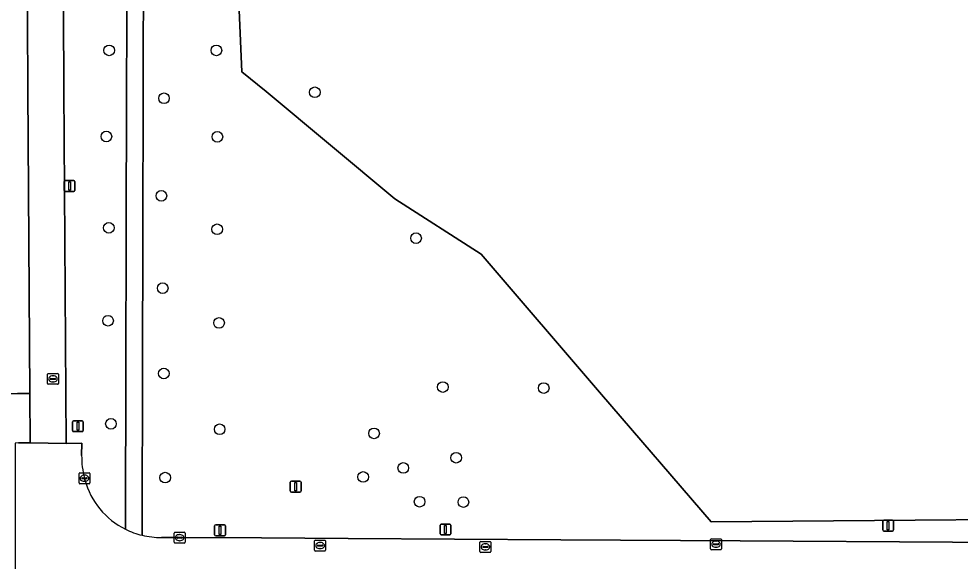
# Model space of a CAD drawing. Extents: x 161477 to 163040, y 383680 to 384871.
# Drawn here: x 162512.5 to 162598.9, y 384344.7 to 384394.5 of the extents above; entities that cross this region are included whole.
import ezdxf

# ---------------------------------------------------------------- set-up
doc = ezdxf.new("R2010")
doc.units = 0
for name, color, linetype in [('IMGEO_Afsluitpaal', 7, 'Continuous'), ('IMGEO_Berm_groen', 7, 'Continuous'), ('IMGEO_Boom', 7, 'Continuous'), ('IMGEO_Gemengd_bos', 7, 'Continuous'), ('IMGEO_Groenvoorziening', 7, 'Continuous'), ('IMGEO_Kolk', 7, 'Continuous'), ('IMGEO_Lichtmast', 7, 'Continuous'), ('IMGEO_Rijbaan_lokaal_open', 7, 'Continuous'), ('IMGEO_Rioolput', 7, 'Continuous'), ('IMGEO_Voetpad_open', 7, 'Continuous')]:
    doc.layers.add(name, color=color, linetype=linetype)

msp = doc.modelspace()

# ---------------------------------------------------------------- linework, layer by layer
at = {"layer": 'IMGEO_Afsluitpaal'}
for p, q in [((162530.461, 384347.086), (162530.461, 384347.886)), ((162530.461, 384347.886), (162530.461, 384347.086)), ((162530.561, 384347.986), (162531.351, 384347.986)), ((162531.351, 384347.986), (162530.561, 384347.986)), ((162531.451, 384347.886), (162531.451, 384347.086)), ((162531.451, 384347.086), (162531.451, 384347.886)), ((162531.351, 384346.986), (162530.561, 384346.986)), ((162530.561, 384346.986), (162531.351, 384346.986))]:
    msp.add_line(p, q, dxfattribs=at)
msp.add_lwpolyline([(162530.881, 384347.861), (162531.031, 384347.861), (162531.031, 384347.111), (162530.881, 384347.111), (162530.881, 384347.861)], dxfattribs=at)
for centre, start, end in [((162530.561, 384347.886), 90, 180), ((162530.561, 384347.886), 90, 180), ((162531.351, 384347.886), 0, 90), ((162531.351, 384347.886), 360, 90), ((162530.561, 384347.086), 180, 270), ((162530.561, 384347.086), 180, 270), ((162531.351, 384347.086), 270, 0), ((162531.351, 384347.086), 270, 0)]:
    msp.add_arc(centre, 0.1, start, end, dxfattribs=at)
at = {"layer": 'IMGEO_Berm_groen'}
for points in [[(162522.374, 384387.502), (162522.42, 384401.125), (162522.467, 384413.612), (162516.809, 384415.907), (162516.476, 384416.043), (162516.611, 384388.061), (162516.841, 384355.476), (162518.253, 384355.481), (162518.25, 384354.372)], [(162522.269, 384347.593), (162522.271, 384348.408), (162522.314, 384361.997), (162522.333, 384375.107), (162522.374, 384387.502)], [(162518.508, 384352.273), (162518.548, 384352.113)]]:
    msp.add_lwpolyline(points, dxfattribs=at)
for centre, radius, start, end in [((162525.893, 384354.246), 7.644, 179.0558, 194.959), ((162525.392, 384353.955), 7.088, 195.06769, 243.85679)]:
    msp.add_arc(centre, radius, start, end, dxfattribs=at)
at = {"layer": 'IMGEO_Boom'}
for centre in [(162520.78, 384391.58), (162530.62, 384391.58), (162525.81, 384387.18), (162539.66, 384387.73), (162520.52, 384383.67), (162530.71, 384383.64), (162525.57, 384378.21), (162520.74, 384375.28), (162530.69, 384375.14), (162548.95, 384374.33), (162525.69, 384369.73), (162520.67, 384366.74), (162530.86, 384366.54), (162525.8, 384361.9), (162551.41, 384360.65), (162560.67, 384360.56), (162520.94, 384357.27), (162530.92, 384356.77), (162545.095, 384356.395), (162552.634, 384354.153), (162547.778, 384353.213), (162525.92, 384352.33), (162544.091, 384352.39), (162549.275, 384350.116), (162553.3, 384350.08)]:
    msp.add_circle(centre, 0.489, dxfattribs=at)
at = {"layer": 'IMGEO_Gemengd_bos'}
msp.add_lwpolyline([(162532.71, 384395.277), (162532.951, 384389.619), (162535.191, 384387.789), (162547.007, 384377.93), (162554.938, 384372.869), (162565.984, 384359.961), (162576.038, 384348.257), (162620.999, 384348.649)], dxfattribs=at)
at = {"layer": 'IMGEO_Groenvoorziening'}
for points in [[(162547.007, 384377.93), (162535.191, 384387.789), (162532.951, 384389.619), (162532.71, 384395.277), (162532.111, 384409.394), (162533.902, 384421.654), (162518.856, 384418.421), (162518.342, 384423.757), (162518.447, 384424.697), (162518.854, 384428.289), (162521.203, 384430.25), (162519.783, 384432.579), (162516.403, 384431.07), (162516.468, 384417.646), (162516.723, 384417.544), (162523.973, 384414.656), (162523.933, 384401.254), (162523.882, 384387.379), (162523.858, 384375.237), (162523.834, 384361.868), (162523.804, 384348.514), (162523.8, 384347.038)], [(162525.579, 384346.835), (162527.243, 384346.815), (162534.769, 384346.811), (162542.73, 384346.746), (162562.231, 384346.62), (162578.718, 384346.526), (162598.201, 384346.404), (162619.701, 384346.293), (162620.47, 384346.289), (162620.999, 384348.649), (162576.038, 384348.257), (162565.984, 384359.961), (162554.938, 384372.869), (162547.007, 384377.93)]]:
    msp.add_lwpolyline(points, dxfattribs=at)
msp.add_lwpolyline([(162513.321, 384387.941), (162513.211, 384407.29), (162512.556, 384407.291), (162502.479, 384407.295), (162502.417, 384372.872), (162502.689, 384372.868), (162502.698, 384360.047), (162512.344, 384360.058), (162513.492, 384360.059)], close=True, dxfattribs=at)
msp.add_arc((162525.448, 384353.584), 6.751, 255.86914, 271.11124, dxfattribs=at)
at = {"layer": 'IMGEO_Kolk'}
for p, q in [((162518.007, 384351.846), (162518.007, 384352.698)), ((162518.082, 384352.772), (162518.934, 384352.772)), ((162518.266, 384352.266), (162518.266, 384352.278)), ((162518.704, 384352.229), (162518.306, 384352.229)), ((162518.309, 384352.315), (162518.707, 384352.315)), ((162518.495, 384352.552), (162518.52, 384352.552)), ((162518.75, 384352.278), (162518.75, 384352.266)), ((162519.008, 384352.698), (162519.008, 384351.846)), ((162518.934, 384351.772), (162518.082, 384351.772)), ((162518.518, 384351.992), (162518.493, 384351.992)), ((162526.742, 384346.388), (162526.742, 384347.24)), ((162526.817, 384347.314), (162527.669, 384347.314)), ((162527.23, 384347.094), (162527.255, 384347.094)), ((162527.743, 384347.24), (162527.743, 384346.388)), ((162527.669, 384346.314), (162526.817, 384346.314)), ((162527.001, 384346.808), (162527.001, 384346.82)), ((162527.439, 384346.771), (162527.041, 384346.771)), ((162527.044, 384346.857), (162527.442, 384346.857)), ((162527.253, 384346.534), (162527.228, 384346.534)), ((162527.485, 384346.82), (162527.485, 384346.808)), ((162539.642, 384345.66), (162539.642, 384346.512)), ((162539.717, 384346.586), (162540.569, 384346.586)), ((162539.901, 384346.08), (162539.901, 384346.092)), ((162539.944, 384346.129), (162540.342, 384346.129)), ((162540.13, 384346.366), (162540.155, 384346.366)), ((162540.385, 384346.092), (162540.385, 384346.08)), ((162540.643, 384346.512), (162540.643, 384345.66)), ((162554.821, 384345.538), (162554.821, 384346.39)), ((162554.896, 384346.464), (162555.748, 384346.464)), ((162555.309, 384346.244), (162555.334, 384346.244)), ((162555.822, 384346.39), (162555.822, 384345.538)), ((162575.998, 384345.783), (162575.998, 384346.635)), ((162576.073, 384346.709), (162576.925, 384346.709)), ((162576.257, 384346.203), (162576.257, 384346.215)), ((162576.695, 384346.166), (162576.297, 384346.166)), ((162576.3, 384346.252), (162576.698, 384346.252)), ((162576.486, 384346.489), (162576.511, 384346.489)), ((162576.741, 384346.215), (162576.741, 384346.203)), ((162576.999, 384346.635), (162576.999, 384345.783)), ((162540.569, 384345.586), (162539.717, 384345.586)), ((162540.339, 384346.043), (162539.941, 384346.043)), ((162540.153, 384345.806), (162540.128, 384345.806)), ((162555.748, 384345.464), (162554.896, 384345.464)), ((162555.08, 384345.958), (162555.08, 384345.97)), ((162555.518, 384345.921), (162555.12, 384345.921)), ((162555.123, 384346.007), (162555.521, 384346.007)), ((162555.332, 384345.684), (162555.307, 384345.684)), ((162555.564, 384345.97), (162555.564, 384345.958)), ((162576.925, 384345.709), (162576.073, 384345.709)), ((162576.509, 384345.929), (162576.484, 384345.929))]:
    msp.add_line(p, q, dxfattribs=at)
for points in [[(162518.007, 384351.846), (162518.007, 384352.698)], [(162518.082, 384352.772), (162518.934, 384352.772)], [(162519.008, 384352.698), (162519.008, 384351.846)], [(162518.934, 384351.772), (162518.082, 384351.772)], [(162526.742, 384346.388), (162526.742, 384347.24)], [(162526.817, 384347.314), (162527.669, 384347.314)], [(162527.743, 384347.24), (162527.743, 384346.388)], [(162527.669, 384346.314), (162526.817, 384346.314)], [(162539.642, 384345.66), (162539.642, 384346.512)], [(162539.717, 384346.586), (162540.569, 384346.586)], [(162540.643, 384346.512), (162540.643, 384345.66)], [(162554.821, 384345.538), (162554.821, 384346.39)], [(162554.896, 384346.464), (162555.748, 384346.464)], [(162555.822, 384346.39), (162555.822, 384345.538)], [(162575.998, 384345.783), (162575.998, 384346.635)], [(162576.073, 384346.709), (162576.925, 384346.709)], [(162576.999, 384346.635), (162576.999, 384345.783)], [(162540.569, 384345.586), (162539.717, 384345.586)], [(162555.748, 384345.464), (162554.896, 384345.464)], [(162576.925, 384345.709), (162576.073, 384345.709)]]:
    msp.add_lwpolyline(points, dxfattribs=at)
for centre, radius, start, end in [((162518.084, 384352.696), 0.0765, 91.55205, 178.44795), ((162518.084, 384352.696), 0.0765, 91.55205, 178.44795), ((162518.306, 384352.275), 0.0403, 85.87752, 175.75265), ((162518.303, 384352.265), 0.0366, 178.93798, 274.71019), ((162518.707, 384352.272), 0.043, 264.86636, 352.45326), ((162518.711, 384352.277), 0.0386, 1.73085, 96.63898), ((162518.932, 384352.696), 0.0765, 1.55205, 88.44795), ((162518.932, 384352.696), 0.0765, 1.55205, 88.44795), ((162518.084, 384351.848), 0.0765, 181.55205, 268.44795), ((162518.084, 384351.848), 0.0765, 181.55205, 268.44795), ((162518.932, 384351.848), 0.0765, 271.55205, 358.44795), ((162518.932, 384351.848), 0.0765, 271.55205, 358.44795), ((162526.819, 384347.238), 0.0765, 91.55205, 178.44795), ((162526.819, 384347.238), 0.0765, 91.55205, 178.44795), ((162527.667, 384347.238), 0.0765, 1.55205, 88.44795), ((162527.667, 384347.238), 0.0765, 1.55205, 88.44795), ((162526.819, 384346.39), 0.0765, 181.55205, 268.44795), ((162526.819, 384346.39), 0.0765, 181.55205, 268.44795), ((162527.041, 384346.817), 0.0403, 85.87752, 175.75265), ((162527.038, 384346.807), 0.0366, 178.93798, 274.71019), ((162527.442, 384346.814), 0.043, 264.86636, 352.45326), ((162527.446, 384346.819), 0.0386, 1.73085, 96.63898), ((162527.667, 384346.39), 0.0765, 271.55205, 358.44795), ((162527.667, 384346.39), 0.0765, 271.55205, 358.44795), ((162539.719, 384346.51), 0.0765, 91.55205, 178.44795), ((162539.719, 384346.51), 0.0765, 91.55205, 178.44795), ((162539.941, 384346.089), 0.0403, 85.87752, 175.75265), ((162539.938, 384346.079), 0.0366, 178.93798, 274.71019), ((162540.342, 384346.086), 0.043, 264.86636, 352.45326), ((162540.346, 384346.091), 0.0386, 1.73085, 96.63898), ((162540.567, 384346.51), 0.0765, 1.55205, 88.44795), ((162540.567, 384346.51), 0.0765, 1.55205, 88.44795), ((162554.898, 384346.388), 0.0765, 91.55205, 178.44795), ((162554.898, 384346.388), 0.0765, 91.55205, 178.44795), ((162555.746, 384346.388), 0.0765, 1.55205, 88.44795), ((162555.746, 384346.388), 0.0765, 1.55205, 88.44795), ((162576.075, 384346.633), 0.0765, 91.55205, 178.44795), ((162576.075, 384346.633), 0.0765, 91.55205, 178.44795), ((162576.297, 384346.212), 0.0403, 85.87752, 175.75265), ((162576.294, 384346.202), 0.0366, 178.93798, 274.71019), ((162576.698, 384346.209), 0.043, 264.86636, 352.45326), ((162576.702, 384346.214), 0.0386, 1.73085, 96.63898), ((162576.923, 384346.633), 0.0765, 1.55205, 88.44795), ((162576.923, 384346.633), 0.0765, 1.55205, 88.44795), ((162539.719, 384345.662), 0.0765, 181.55205, 268.44795), ((162539.719, 384345.662), 0.0765, 181.55205, 268.44795), ((162540.567, 384345.662), 0.0765, 271.55205, 358.44795), ((162540.567, 384345.662), 0.0765, 271.55205, 358.44795), ((162554.898, 384345.54), 0.0765, 181.55205, 268.44795), ((162554.898, 384345.54), 0.0765, 181.55205, 268.44795), ((162555.12, 384345.967), 0.0403, 85.87752, 175.75265), ((162555.117, 384345.957), 0.0366, 178.93798, 274.71019), ((162555.521, 384345.964), 0.043, 264.86636, 352.45326), ((162555.525, 384345.969), 0.0386, 1.73085, 96.63898), ((162555.746, 384345.54), 0.0765, 271.55205, 358.44795), ((162555.746, 384345.54), 0.0765, 271.55205, 358.44795), ((162576.075, 384345.785), 0.0765, 181.55205, 268.44795), ((162576.075, 384345.785), 0.0765, 181.55205, 268.44795), ((162576.923, 384345.785), 0.0765, 271.55205, 358.44795), ((162576.923, 384345.785), 0.0765, 271.55205, 358.44795)]:
    msp.add_arc(centre, radius, start, end, dxfattribs=at)
for centre, major_axis, ratio, start_param, end_param in [((162518.494, 384352.272), (-0.387, 0.002), 0.722429, 4.712389, 7.853982), ((162518.519, 384352.272), (-0.39, 0.002), 0.717154, 1.570796, 4.712389), ((162527.229, 384346.814), (-0.387, 0.002), 0.722429, 4.712389, 7.853982), ((162527.254, 384346.814), (-0.39, 0.002), 0.717154, 1.570796, 4.712389), ((162540.129, 384346.086), (-0.387, 0.002), 0.722429, 4.712389, 7.853982), ((162540.154, 384346.086), (-0.39, 0.002), 0.717154, 1.570796, 4.712389), ((162555.308, 384345.964), (-0.387, 0.002), 0.722429, 4.712389, 7.853982), ((162555.333, 384345.964), (-0.39, 0.002), 0.717154, 1.570796, 4.712389), ((162576.485, 384346.209), (-0.387, 0.002), 0.722429, 4.712389, 7.853982), ((162576.51, 384346.209), (-0.39, 0.002), 0.717154, 1.570796, 4.712389)]:
    msp.add_ellipse(centre, major_axis=major_axis, ratio=ratio, start_param=start_param, end_param=end_param, dxfattribs=at)
at = {"layer": 'IMGEO_Lichtmast'}
for p, q in [((162516.641, 384378.719), (162516.641, 384379.519)), ((162516.641, 384379.519), (162516.641, 384378.719)), ((162516.741, 384379.619), (162517.531, 384379.619)), ((162517.531, 384379.619), (162516.741, 384379.619)), ((162517.631, 384379.519), (162517.631, 384378.719)), ((162517.631, 384378.719), (162517.631, 384379.519)), ((162517.531, 384378.619), (162516.741, 384378.619)), ((162516.741, 384378.619), (162517.531, 384378.619)), ((162517.405, 384356.65), (162517.405, 384357.45)), ((162517.405, 384357.45), (162517.405, 384356.65)), ((162517.505, 384357.55), (162518.295, 384357.55)), ((162518.295, 384357.55), (162517.505, 384357.55)), ((162518.395, 384357.45), (162518.395, 384356.65)), ((162518.395, 384356.65), (162518.395, 384357.45)), ((162518.295, 384356.55), (162517.505, 384356.55)), ((162517.505, 384356.55), (162518.295, 384356.55)), ((162537.405, 384351.102), (162537.405, 384351.902)), ((162537.405, 384351.902), (162537.405, 384351.102)), ((162537.505, 384352.002), (162538.295, 384352.002)), ((162538.295, 384352.002), (162537.505, 384352.002)), ((162538.395, 384351.902), (162538.395, 384351.102)), ((162538.395, 384351.102), (162538.395, 384351.902)), ((162538.295, 384351.002), (162537.505, 384351.002)), ((162537.505, 384351.002), (162538.295, 384351.002)), ((162551.155, 384347.16), (162551.155, 384347.96)), ((162551.155, 384347.96), (162551.155, 384347.16)), ((162551.255, 384348.06), (162552.045, 384348.06)), ((162552.045, 384348.06), (162551.255, 384348.06)), ((162552.145, 384347.96), (162552.145, 384347.16)), ((162552.145, 384347.16), (162552.145, 384347.96)), ((162591.795, 384347.52), (162591.795, 384348.32)), ((162591.795, 384348.32), (162591.795, 384347.52)), ((162591.895, 384348.42), (162592.685, 384348.42)), ((162592.685, 384348.42), (162591.895, 384348.42)), ((162592.785, 384348.32), (162592.785, 384347.52)), ((162592.785, 384347.52), (162592.785, 384348.32)), ((162552.045, 384347.06), (162551.255, 384347.06)), ((162551.255, 384347.06), (162552.045, 384347.06)), ((162592.685, 384347.42), (162591.895, 384347.42)), ((162591.895, 384347.42), (162592.685, 384347.42))]:
    msp.add_line(p, q, dxfattribs=at)
for points in [[(162517.061, 384379.494), (162517.211, 384379.494), (162517.211, 384378.744), (162517.061, 384378.744), (162517.061, 384379.494)], [(162517.825, 384357.425), (162517.975, 384357.425), (162517.975, 384356.675), (162517.825, 384356.675), (162517.825, 384357.425)], [(162537.825, 384351.877), (162537.975, 384351.877), (162537.975, 384351.127), (162537.825, 384351.127), (162537.825, 384351.877)], [(162551.575, 384347.935), (162551.725, 384347.935), (162551.725, 384347.185), (162551.575, 384347.185), (162551.575, 384347.935)], [(162592.215, 384348.295), (162592.365, 384348.295), (162592.365, 384347.545), (162592.215, 384347.545), (162592.215, 384348.295)]]:
    msp.add_lwpolyline(points, dxfattribs=at)
for centre, start, end in [((162516.741, 384379.519), 90, 180), ((162516.741, 384379.519), 90, 180), ((162517.531, 384379.519), 0, 90), ((162517.531, 384379.519), 360, 90), ((162516.741, 384378.719), 180, 270), ((162516.741, 384378.719), 180, 270), ((162517.531, 384378.719), 270, 0), ((162517.531, 384378.719), 270, 0), ((162517.505, 384357.45), 90, 180), ((162517.505, 384357.45), 90, 180), ((162518.295, 384357.45), 0, 90), ((162518.295, 384357.45), 360, 90), ((162517.505, 384356.65), 180, 270), ((162517.505, 384356.65), 180, 270), ((162518.295, 384356.65), 270, 0), ((162518.295, 384356.65), 270, 0), ((162537.505, 384351.902), 90, 180), ((162537.505, 384351.902), 90, 180), ((162538.295, 384351.902), 0, 90), ((162538.295, 384351.902), 360, 90), ((162537.505, 384351.102), 180, 270), ((162537.505, 384351.102), 180, 270), ((162538.295, 384351.102), 270, 0), ((162538.295, 384351.102), 270, 0), ((162551.255, 384347.96), 90, 180), ((162551.255, 384347.96), 90, 180), ((162552.045, 384347.96), 0, 90), ((162552.045, 384347.96), 360, 90), ((162591.895, 384348.32), 90, 180), ((162591.895, 384348.32), 90, 180), ((162592.685, 384348.32), 0, 90), ((162592.685, 384348.32), 360, 90), ((162551.255, 384347.16), 180, 270), ((162551.255, 384347.16), 180, 270), ((162552.045, 384347.16), 270, 0), ((162552.045, 384347.16), 270, 0), ((162591.895, 384347.52), 180, 270), ((162591.895, 384347.52), 180, 270), ((162592.685, 384347.52), 270, 0), ((162592.685, 384347.52), 270, 0)]:
    msp.add_arc(centre, 0.1, start, end, dxfattribs=at)
at = {"layer": 'IMGEO_Rijbaan_lokaal_open'}
for points in [[(162518.25, 384354.372), (162518.253, 384355.481), (162516.841, 384355.476), (162513.52, 384355.517), (162512.455, 384355.51), (162512.152, 384355.497), (162512.135, 384344.799), (162512.029, 384335.061), (162512.002, 384328.362), (162511.951, 384310.245), (162511.846, 384280.092), (162511.795, 384272.493), (162511.792, 384268.12), (162511.72, 384252.733), (162511.703, 384250), (162511.622, 384237.2)], [(162518.548, 384352.113), (162518.508, 384352.273)], [(162673.848, 384339.997), (162683.325, 384339.858), (162683.036, 384344.347), (162667.886, 384346.048), (162636.183, 384346.199), (162620.47, 384346.289), (162619.701, 384346.293), (162598.201, 384346.404), (162578.718, 384346.526), (162562.231, 384346.62), (162542.73, 384346.746), (162534.769, 384346.811), (162527.243, 384346.815), (162525.579, 384346.835)]]:
    msp.add_lwpolyline(points, dxfattribs=at)
for centre, radius, start, end in [((162525.893, 384354.246), 7.644, 179.0558, 194.959), ((162525.392, 384353.955), 7.088, 195.06769, 243.85679), ((162525.116, 384353.056), 6.16, 242.47884, 257.66917), ((162525.448, 384353.584), 6.751, 255.86914, 271.11124)]:
    msp.add_arc(centre, radius, start, end, dxfattribs=at)
at = {"layer": 'IMGEO_Rioolput'}
for p, q in [((162515.109, 384360.974), (162515.109, 384361.826)), ((162515.184, 384361.9), (162516.036, 384361.9)), ((162515.597, 384361.68), (162515.622, 384361.68)), ((162516.11, 384361.826), (162516.11, 384360.974)), ((162516.036, 384360.9), (162515.184, 384360.9)), ((162515.368, 384361.394), (162515.368, 384361.406)), ((162515.806, 384361.357), (162515.408, 384361.357)), ((162515.411, 384361.443), (162515.809, 384361.443)), ((162515.62, 384361.12), (162515.595, 384361.12)), ((162515.852, 384361.406), (162515.852, 384361.394))]:
    msp.add_line(p, q, dxfattribs=at)
for points in [[(162515.109, 384360.974), (162515.109, 384361.826)], [(162515.184, 384361.9), (162516.036, 384361.9)], [(162516.11, 384361.826), (162516.11, 384360.974)], [(162516.036, 384360.9), (162515.184, 384360.9)]]:
    msp.add_lwpolyline(points, dxfattribs=at)
for centre, radius, start, end in [((162515.186, 384361.824), 0.0765, 91.55205, 178.44795), ((162515.186, 384361.824), 0.0765, 91.55205, 178.44795), ((162516.034, 384361.824), 0.0765, 1.55205, 88.44795), ((162516.034, 384361.824), 0.0765, 1.55205, 88.44795), ((162515.186, 384360.976), 0.0765, 181.55205, 268.44795), ((162515.186, 384360.976), 0.0765, 181.55205, 268.44795), ((162515.408, 384361.403), 0.0403, 85.87752, 175.75265), ((162515.405, 384361.393), 0.0366, 178.93798, 274.71019), ((162515.809, 384361.4), 0.043, 264.86636, 352.45326), ((162515.813, 384361.405), 0.0386, 1.73085, 96.63898), ((162516.034, 384360.976), 0.0765, 271.55205, 358.44795), ((162516.034, 384360.976), 0.0765, 271.55205, 358.44795)]:
    msp.add_arc(centre, radius, start, end, dxfattribs=at)
for centre, major_axis, ratio, start_param, end_param in [((162515.596, 384361.4), (-0.387, 0.002), 0.722429, 4.712389, 7.853982), ((162515.621, 384361.4), (-0.39, 0.002), 0.717154, 1.570796, 4.712389)]:
    msp.add_ellipse(centre, major_axis=major_axis, ratio=ratio, start_param=start_param, end_param=end_param, dxfattribs=at)
at = {"layer": 'IMGEO_Voetpad_open'}
msp.add_lwpolyline([(162516.476, 384416.043), (162516.468, 384417.646), (162516.403, 384431.07), (162516.379, 384436.743), (162513.085, 384436.739), (162513.085, 384429.652), (162513.13, 384421.637), (162513.155, 384417.277), (162513.193, 384410.542), (162513.211, 384407.29), (162513.321, 384387.941), (162513.492, 384360.059), (162513.52, 384355.517), (162516.841, 384355.476), (162516.611, 384388.061)], close=True, dxfattribs=at)
for points in [[(162523.858, 384375.237), (162523.882, 384387.379), (162523.933, 384401.254), (162523.973, 384414.656), (162516.723, 384417.544), (162516.468, 384417.646), (162516.476, 384416.043), (162516.809, 384415.907), (162522.467, 384413.612), (162522.42, 384401.125), (162522.374, 384387.502), (162522.333, 384375.107), (162522.314, 384361.997), (162522.271, 384348.408), (162522.269, 384347.593)], [(162523.8, 384347.038), (162523.804, 384348.514), (162523.834, 384361.868), (162523.858, 384375.237)], [(162512.455, 384355.51), (162513.52, 384355.517), (162513.492, 384360.059), (162512.344, 384360.058)]]:
    msp.add_lwpolyline(points, dxfattribs=at)
msp.add_arc((162525.116, 384353.056), 6.16, 242.47884, 257.66917, dxfattribs=at)

doc.saveas('drawing.dxf')
